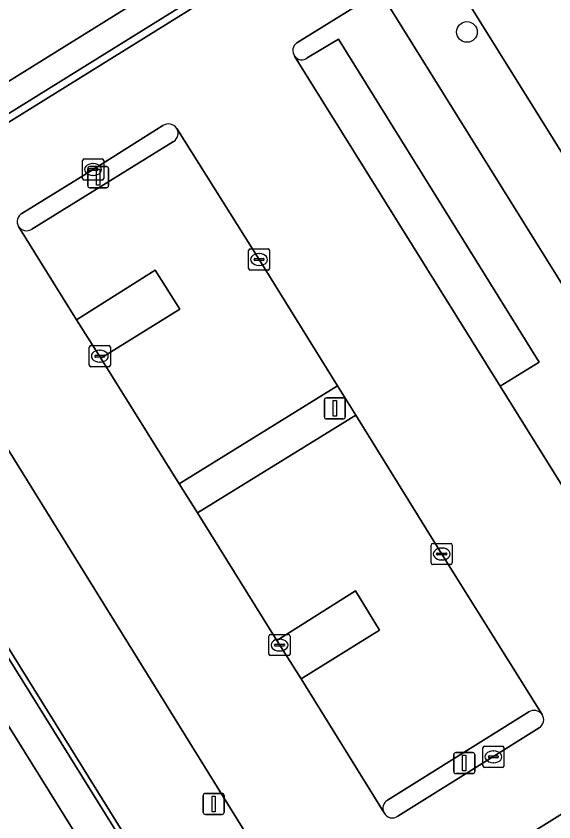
# Model space of a CAD drawing. Extents: x 159888 to 160761, y 384031 to 384750.
# Drawn here: x 160081.2 to 160106.67, y 384531.42 to 384569.59 of the extents above; entities that cross this region are included whole.
import ezdxf

# ---------------------------------------------------------------- set-up
doc = ezdxf.new("R2010")
doc.units = 0
for name, color, linetype in [('IMGEO_Boom', 7, 'Continuous'), ('IMGEO_Groenvoorziening', 7, 'Continuous'), ('IMGEO_Haag', 7, 'Continuous'), ('IMGEO_Kolk', 7, 'Continuous'), ('IMGEO_Lichtmast', 7, 'Continuous'), ('IMGEO_Pand', 7, 'Continuous'), ('IMGEO_Parkeervlak_open', 7, 'Continuous'), ('IMGEO_Rijbaan_lokaal_open', 7, 'Continuous'), ('IMGEO_Voetpad_open', 7, 'Continuous')]:
    doc.layers.add(name, color=color, linetype=linetype)

msp = doc.modelspace()

# ---------------------------------------------------------------- linework, layer by layer
at = {"layer": 'IMGEO_Boom'}
msp.add_circle((160102.557, 384568.838), 0.489, dxfattribs=at)
at = {"layer": 'IMGEO_Groenvoorziening'}
for points in [[(160094.988, 384567.618), (160096.471, 384568.491), (160105.983, 384553.196), (160104.128, 384552.06), (160108.052, 384545.783), (160111.339, 384547.799), (160113.651, 384544.027), (160114.383, 384544.49), (160140.747, 384502.072), (160137.467, 384500), (160136.964, 384499.682), (160134.865, 384498.396), (160135.403, 384497.521), (160139.861, 384500), (160141.73, 384501.039), (160111.559, 384549.71), (160109.049, 384548.124), (160107.46, 384550.64), (160109.97, 384552.226), (160098.429, 384570.771), (160094.502, 384568.326)], [(160088.154, 384564.401), (160084.851, 384562.325), (160081.476, 384560.239)], [(160081.94, 384559.492), (160088.657, 384563.646)], [(160105.486, 384536.633), (160098.788, 384532.447)], [(160099.278, 384531.686), (160103.78, 384534.509), (160105.975, 384535.873)]]:
    msp.add_lwpolyline(points, dxfattribs=at)
for points in [[(160084.056, 384555.207), (160085.218, 384553.395), (160088.95, 384555.714), (160087.793, 384557.555)], [(160096.427, 384552.07), (160088.927, 384547.431), (160089.802, 384546.059), (160097.296, 384550.694)], [(160093.547, 384540.008), (160094.709, 384538.193), (160098.409, 384540.503), (160097.27, 384542.364)]]:
    msp.add_lwpolyline(points, close=True, dxfattribs=at)
for centre, radius, start, end in [((160094.761, 384567.958), 0.451, 125.1432, 215.8146), ((160094.725, 384567.91), 0.393, 213.3492, 312.0197), ((160088.418, 384564.005), 0.476, 34.1144, 123.7015), ((160088.414, 384564.038), 0.461, 301.7346, 30.4515), ((160081.686, 384559.86), 0.433, 119.0325, 212.0098), ((160081.698, 384559.869), 0.448, 212.0698, 302.6968), ((160105.732, 384536.221), 0.48, 37.5045, 120.7924), ((160105.737, 384536.259), 0.453, 301.7285, 34.1064), ((160099.009, 384532.072), 0.435, 120.497, 210.0253), ((160099.027, 384532.045), 0.439, 205.8768, 304.9681)]:
    msp.add_arc(centre, radius, start, end, dxfattribs=at)
at = {"layer": 'IMGEO_Haag'}
for points in [[(160094.988, 384567.618), (160096.471, 384568.491), (160105.983, 384553.196), (160104.128, 384552.06), (160108.052, 384545.783), (160111.339, 384547.799), (160113.651, 384544.027), (160114.383, 384544.49), (160140.747, 384502.072), (160137.467, 384500), (160136.964, 384499.682), (160134.865, 384498.396), (160135.403, 384497.521), (160139.861, 384500), (160141.73, 384501.039), (160111.559, 384549.71), (160109.049, 384548.124), (160107.46, 384550.64), (160109.97, 384552.226), (160098.429, 384570.771), (160094.502, 384568.326)], [(160088.154, 384564.401), (160084.851, 384562.325), (160081.476, 384560.239)], [(160081.94, 384559.492), (160088.657, 384563.646)], [(160105.486, 384536.633), (160098.788, 384532.447)], [(160099.278, 384531.686), (160103.78, 384534.509), (160105.975, 384535.873)]]:
    msp.add_lwpolyline(points, dxfattribs=at)
for points in [[(160084.056, 384555.207), (160085.218, 384553.395), (160088.95, 384555.714), (160087.793, 384557.555)], [(160096.427, 384552.07), (160088.927, 384547.431), (160089.802, 384546.059), (160097.296, 384550.694)], [(160093.547, 384540.008), (160094.709, 384538.193), (160098.409, 384540.503), (160097.27, 384542.364)]]:
    msp.add_lwpolyline(points, close=True, dxfattribs=at)
for centre, radius, start, end in [((160094.761, 384567.958), 0.451, 125.1432, 215.8146), ((160094.725, 384567.91), 0.393, 213.3492, 312.0197), ((160088.418, 384564.005), 0.476, 34.1144, 123.7015), ((160088.414, 384564.038), 0.461, 301.7346, 30.4515), ((160081.686, 384559.86), 0.433, 119.0325, 212.0098), ((160081.698, 384559.869), 0.448, 212.0698, 302.6968), ((160105.732, 384536.221), 0.48, 37.5045, 120.7924), ((160105.737, 384536.259), 0.453, 301.7285, 34.1064), ((160099.009, 384532.072), 0.435, 120.497, 210.0253), ((160099.027, 384532.045), 0.439, 205.8768, 304.9681)]:
    msp.add_arc(centre, radius, start, end, dxfattribs=at)
at = {"layer": 'IMGEO_Kolk'}
for p, q in [((160084.35, 384561.899), (160084.35, 384562.751)), ((160084.425, 384562.825), (160085.277, 384562.825)), ((160084.838, 384562.605), (160084.863, 384562.605)), ((160085.351, 384562.751), (160085.351, 384561.899)), ((160084.609, 384562.319), (160084.609, 384562.331)), ((160085.047, 384562.282), (160084.649, 384562.282)), ((160084.652, 384562.368), (160085.05, 384562.368)), ((160085.093, 384562.331), (160085.093, 384562.319)), ((160085.277, 384561.825), (160084.425, 384561.825)), ((160084.861, 384562.045), (160084.836, 384562.045)), ((160092.211, 384557.635), (160092.211, 384558.487)), ((160092.286, 384558.561), (160093.138, 384558.561)), ((160092.699, 384558.341), (160092.724, 384558.341)), ((160093.212, 384558.487), (160093.212, 384557.635)), ((160092.47, 384558.055), (160092.47, 384558.067)), ((160092.908, 384558.018), (160092.51, 384558.018)), ((160092.513, 384558.104), (160092.911, 384558.104)), ((160092.954, 384558.067), (160092.954, 384558.055)), ((160093.138, 384557.561), (160092.286, 384557.561)), ((160092.722, 384557.781), (160092.697, 384557.781)), ((160084.668, 384553.055), (160084.668, 384553.907)), ((160084.743, 384553.981), (160085.595, 384553.981)), ((160085.156, 384553.761), (160085.181, 384553.761)), ((160085.669, 384553.907), (160085.669, 384553.055)), ((160084.927, 384553.475), (160084.927, 384553.487)), ((160085.365, 384553.438), (160084.967, 384553.438)), ((160084.97, 384553.524), (160085.368, 384553.524)), ((160085.411, 384553.487), (160085.411, 384553.475)), ((160085.595, 384552.981), (160084.743, 384552.981)), ((160085.179, 384553.201), (160085.154, 384553.201)), ((160100.862, 384543.685), (160100.862, 384544.537)), ((160100.937, 384544.611), (160101.789, 384544.611)), ((160101.863, 384544.537), (160101.863, 384543.685)), ((160101.164, 384544.154), (160101.562, 384544.154)), ((160101.35, 384544.391), (160101.375, 384544.391)), ((160101.121, 384544.105), (160101.121, 384544.117)), ((160101.559, 384544.068), (160101.161, 384544.068)), ((160101.373, 384543.831), (160101.348, 384543.831)), ((160101.605, 384544.117), (160101.605, 384544.105)), ((160101.789, 384543.611), (160100.937, 384543.611)), ((160093.18, 384539.37), (160093.18, 384540.222)), ((160093.255, 384540.296), (160094.107, 384540.296)), ((160093.668, 384540.076), (160093.693, 384540.076)), ((160094.181, 384540.222), (160094.181, 384539.37)), ((160093.439, 384539.79), (160093.439, 384539.802)), ((160093.877, 384539.753), (160093.479, 384539.753)), ((160093.482, 384539.839), (160093.88, 384539.839)), ((160093.923, 384539.802), (160093.923, 384539.79)), ((160094.107, 384539.296), (160093.255, 384539.296)), ((160093.691, 384539.516), (160093.666, 384539.516)), ((160103.385, 384535.004), (160104.237, 384535.004)), ((160103.31, 384534.078), (160103.31, 384534.93)), ((160103.798, 384534.784), (160103.823, 384534.784)), ((160104.311, 384534.93), (160104.311, 384534.078)), ((160103.569, 384534.498), (160103.569, 384534.51)), ((160104.007, 384534.461), (160103.609, 384534.461)), ((160103.612, 384534.547), (160104.01, 384534.547)), ((160103.821, 384534.224), (160103.796, 384534.224)), ((160104.053, 384534.51), (160104.053, 384534.498)), ((160104.237, 384534.004), (160103.385, 384534.004))]:
    msp.add_line(p, q, dxfattribs=at)
for points in [[(160084.35, 384561.899), (160084.35, 384562.751)], [(160084.425, 384562.825), (160085.277, 384562.825)], [(160085.351, 384562.751), (160085.351, 384561.899)], [(160085.277, 384561.825), (160084.425, 384561.825)], [(160092.211, 384557.635), (160092.211, 384558.487)], [(160092.286, 384558.561), (160093.138, 384558.561)], [(160093.212, 384558.487), (160093.212, 384557.635)], [(160093.138, 384557.561), (160092.286, 384557.561)], [(160084.668, 384553.055), (160084.668, 384553.907)], [(160084.743, 384553.981), (160085.595, 384553.981)], [(160085.669, 384553.907), (160085.669, 384553.055)], [(160085.595, 384552.981), (160084.743, 384552.981)], [(160100.862, 384543.685), (160100.862, 384544.537)], [(160100.937, 384544.611), (160101.789, 384544.611)], [(160101.863, 384544.537), (160101.863, 384543.685)], [(160101.789, 384543.611), (160100.937, 384543.611)], [(160093.18, 384539.37), (160093.18, 384540.222)], [(160093.255, 384540.296), (160094.107, 384540.296)], [(160094.181, 384540.222), (160094.181, 384539.37)], [(160094.107, 384539.296), (160093.255, 384539.296)], [(160103.385, 384535.004), (160104.237, 384535.004)], [(160103.31, 384534.078), (160103.31, 384534.93)], [(160104.311, 384534.93), (160104.311, 384534.078)], [(160104.237, 384534.004), (160103.385, 384534.004)]]:
    msp.add_lwpolyline(points, dxfattribs=at)
for centre, radius, start, end in [((160084.427, 384562.749), 0.0765, 91.552, 178.448), ((160084.427, 384562.749), 0.0765, 91.552, 178.448), ((160085.275, 384562.749), 0.0765, 1.552, 88.448), ((160085.275, 384562.749), 0.0765, 1.552, 88.448), ((160084.649, 384562.328), 0.0403, 85.8775, 175.7526), ((160084.646, 384562.318), 0.0366, 178.938, 274.7102), ((160085.05, 384562.325), 0.043, 264.8664, 352.4533), ((160085.054, 384562.33), 0.0386, 1.7309, 96.639), ((160084.427, 384561.901), 0.0765, 181.552, 268.448), ((160084.427, 384561.901), 0.0765, 181.552, 268.448), ((160085.275, 384561.901), 0.0765, 271.552, 358.448), ((160085.275, 384561.901), 0.0765, 271.552, 358.448), ((160092.288, 384558.485), 0.0765, 91.552, 178.448), ((160092.288, 384558.485), 0.0765, 91.552, 178.448), ((160093.136, 384558.485), 0.0765, 1.552, 88.448), ((160093.136, 384558.485), 0.0765, 1.552, 88.448), ((160092.51, 384558.064), 0.0403, 85.8775, 175.7526), ((160092.507, 384558.054), 0.0366, 178.938, 274.7102), ((160092.911, 384558.061), 0.043, 264.8664, 352.4533), ((160092.915, 384558.066), 0.0386, 1.7309, 96.639), ((160092.288, 384557.637), 0.0765, 181.552, 268.448), ((160092.288, 384557.637), 0.0765, 181.552, 268.448), ((160093.136, 384557.637), 0.0765, 271.552, 358.448), ((160093.136, 384557.637), 0.0765, 271.552, 358.448), ((160084.745, 384553.905), 0.0765, 91.552, 178.448), ((160084.745, 384553.905), 0.0765, 91.552, 178.448), ((160085.593, 384553.905), 0.0765, 1.552, 88.448), ((160085.593, 384553.905), 0.0765, 1.552, 88.448), ((160084.967, 384553.484), 0.0403, 85.8775, 175.7526), ((160084.964, 384553.474), 0.0366, 178.938, 274.7102), ((160085.368, 384553.481), 0.043, 264.8664, 352.4533), ((160085.372, 384553.486), 0.0386, 1.7309, 96.639), ((160084.745, 384553.057), 0.0765, 181.552, 268.448), ((160084.745, 384553.057), 0.0765, 181.552, 268.448), ((160085.593, 384553.057), 0.0765, 271.552, 358.448), ((160085.593, 384553.057), 0.0765, 271.552, 358.448), ((160100.939, 384544.535), 0.0765, 91.552, 178.448), ((160100.939, 384544.535), 0.0765, 91.552, 178.448), ((160101.787, 384544.535), 0.0765, 1.552, 88.448), ((160101.787, 384544.535), 0.0765, 1.552, 88.448), ((160101.161, 384544.114), 0.0403, 85.8775, 175.7526), ((160101.566, 384544.116), 0.0386, 1.7309, 96.639), ((160101.158, 384544.104), 0.0366, 178.938, 274.7102), ((160101.562, 384544.111), 0.043, 264.8664, 352.4533), ((160100.939, 384543.687), 0.0765, 181.552, 268.448), ((160100.939, 384543.687), 0.0765, 181.552, 268.448), ((160101.787, 384543.687), 0.0765, 271.552, 358.448), ((160101.787, 384543.687), 0.0765, 271.552, 358.448), ((160093.257, 384540.22), 0.0765, 91.552, 178.448), ((160093.257, 384540.22), 0.0765, 91.552, 178.448), ((160094.105, 384540.22), 0.0765, 1.552, 88.448), ((160094.105, 384540.22), 0.0765, 1.552, 88.448), ((160093.479, 384539.799), 0.0403, 85.8775, 175.7526), ((160093.476, 384539.789), 0.0366, 178.938, 274.7102), ((160093.88, 384539.796), 0.043, 264.8664, 352.4533), ((160093.884, 384539.801), 0.0386, 1.7309, 96.639), ((160093.257, 384539.372), 0.0765, 181.552, 268.448), ((160093.257, 384539.372), 0.0765, 181.552, 268.448), ((160094.105, 384539.372), 0.0765, 271.552, 358.448), ((160094.105, 384539.372), 0.0765, 271.552, 358.448), ((160103.387, 384534.928), 0.0765, 91.552, 178.448), ((160103.387, 384534.928), 0.0765, 91.552, 178.448), ((160104.235, 384534.928), 0.0765, 1.552, 88.448), ((160104.235, 384534.928), 0.0765, 1.552, 88.448), ((160103.609, 384534.507), 0.0403, 85.8775, 175.7526), ((160103.606, 384534.497), 0.0366, 178.938, 274.7102), ((160104.01, 384534.504), 0.043, 264.8664, 352.4533), ((160104.014, 384534.509), 0.0386, 1.7309, 96.639), ((160103.387, 384534.08), 0.0765, 181.552, 268.448), ((160103.387, 384534.08), 0.0765, 181.552, 268.448), ((160104.235, 384534.08), 0.0765, 271.552, 358.448), ((160104.235, 384534.08), 0.0765, 271.552, 358.448)]:
    msp.add_arc(centre, radius, start, end, dxfattribs=at)
for centre, major_axis, ratio, start_param, end_param in [((160084.837, 384562.325), (-0.387, 0.002), 0.722429, 4.712389, 7.853982), ((160084.862, 384562.325), (-0.39, 0.002), 0.717154, 1.570796, 4.712389), ((160092.698, 384558.061), (-0.387, 0.002), 0.722429, 4.712389, 7.853982), ((160092.723, 384558.061), (-0.39, 0.002), 0.717154, 1.570796, 4.712389), ((160085.155, 384553.481), (-0.387, 0.002), 0.722429, 4.712389, 7.853982), ((160085.18, 384553.481), (-0.39, 0.002), 0.717154, 1.570796, 4.712389), ((160101.349, 384544.111), (-0.387, 0.002), 0.722429, 4.712389, 7.853982), ((160101.374, 384544.111), (-0.39, 0.002), 0.717154, 1.570796, 4.712389), ((160093.667, 384539.796), (-0.387, 0.002), 0.722429, 4.712389, 7.853982), ((160093.692, 384539.796), (-0.39, 0.002), 0.717154, 1.570796, 4.712389), ((160103.797, 384534.504), (-0.387, 0.002), 0.722429, 4.712389, 7.853982), ((160103.822, 384534.504), (-0.39, 0.002), 0.717154, 1.570796, 4.712389)]:
    msp.add_ellipse(centre, major_axis=major_axis, ratio=ratio, start_param=start_param, end_param=end_param, dxfattribs=at)
at = {"layer": 'IMGEO_Lichtmast'}
for p, q in [((160084.693, 384562.46), (160085.483, 384562.46)), ((160085.483, 384562.46), (160084.693, 384562.46)), ((160084.593, 384561.56), (160084.593, 384562.36)), ((160084.593, 384562.36), (160084.593, 384561.56)), ((160085.583, 384562.36), (160085.583, 384561.56)), ((160085.583, 384561.56), (160085.583, 384562.36)), ((160085.483, 384561.46), (160084.693, 384561.46)), ((160084.693, 384561.46), (160085.483, 384561.46)), ((160095.803, 384550.607), (160095.803, 384551.407)), ((160095.803, 384551.407), (160095.803, 384550.607)), ((160095.903, 384551.507), (160096.693, 384551.507)), ((160096.693, 384551.507), (160095.903, 384551.507)), ((160096.793, 384551.407), (160096.793, 384550.607)), ((160096.793, 384550.607), (160096.793, 384551.407)), ((160096.693, 384550.507), (160095.903, 384550.507)), ((160095.903, 384550.507), (160096.693, 384550.507)), ((160101.932, 384533.807), (160101.932, 384534.607)), ((160101.932, 384534.607), (160101.932, 384533.807)), ((160102.032, 384534.707), (160102.822, 384534.707)), ((160102.822, 384534.707), (160102.032, 384534.707)), ((160102.922, 384534.607), (160102.922, 384533.807)), ((160102.922, 384533.807), (160102.922, 384534.607)), ((160102.822, 384533.707), (160102.032, 384533.707)), ((160102.032, 384533.707), (160102.822, 384533.707)), ((160090.166, 384532.772), (160090.956, 384532.772)), ((160090.956, 384532.772), (160090.166, 384532.772)), ((160090.066, 384531.872), (160090.066, 384532.672)), ((160090.066, 384532.672), (160090.066, 384531.872)), ((160091.056, 384532.672), (160091.056, 384531.872)), ((160091.056, 384531.872), (160091.056, 384532.672)), ((160090.956, 384531.772), (160090.166, 384531.772)), ((160090.166, 384531.772), (160090.956, 384531.772))]:
    msp.add_line(p, q, dxfattribs=at)
for points in [[(160085.013, 384562.335), (160085.163, 384562.335), (160085.163, 384561.585), (160085.013, 384561.585), (160085.013, 384562.335)], [(160096.223, 384551.382), (160096.373, 384551.382), (160096.373, 384550.632), (160096.223, 384550.632), (160096.223, 384551.382)], [(160102.352, 384534.582), (160102.502, 384534.582), (160102.502, 384533.832), (160102.352, 384533.832), (160102.352, 384534.582)], [(160090.486, 384532.647), (160090.636, 384532.647), (160090.636, 384531.897), (160090.486, 384531.897), (160090.486, 384532.647)]]:
    msp.add_lwpolyline(points, dxfattribs=at)
for centre, start, end in [((160084.693, 384562.36), 90, 180), ((160084.693, 384562.36), 90, 180), ((160085.483, 384562.36), 0, 90), ((160085.483, 384562.36), 360, 90), ((160084.693, 384561.56), 180, 270), ((160084.693, 384561.56), 180, 270), ((160085.483, 384561.56), 270, 0), ((160085.483, 384561.56), 270, 0), ((160095.903, 384551.407), 90, 180), ((160095.903, 384551.407), 90, 180), ((160096.693, 384551.407), 0, 90), ((160096.693, 384551.407), 360, 90), ((160095.903, 384550.607), 180, 270), ((160095.903, 384550.607), 180, 270), ((160096.693, 384550.607), 270, 0), ((160096.693, 384550.607), 270, 0), ((160102.032, 384534.607), 90, 180), ((160102.032, 384534.607), 90, 180), ((160102.822, 384534.607), 0, 90), ((160102.822, 384534.607), 360, 90), ((160102.032, 384533.807), 180, 270), ((160102.032, 384533.807), 180, 270), ((160102.822, 384533.807), 270, 0), ((160102.822, 384533.807), 270, 0), ((160090.166, 384532.672), 90, 180), ((160090.166, 384532.672), 90, 180), ((160090.956, 384532.672), 0, 90), ((160090.956, 384532.672), 360, 90), ((160090.166, 384531.872), 180, 270), ((160090.166, 384531.872), 180, 270), ((160090.956, 384531.872), 270, 0), ((160090.956, 384531.872), 270, 0)]:
    msp.add_arc(centre, 0.1, start, end, dxfattribs=at)
at = {"layer": 'IMGEO_Pand'}
msp.add_lwpolyline([(160059.534, 384549.583), (160067.407, 384554.465), (160065.764, 384557.13), (160066.902, 384557.838), (160095.167, 384575.42), (160095.408, 384575.563), (160087.761, 384587.808), (160058.915, 384569.852), (160056.098, 384568.098), (160056.278, 384567.832), (160056.41, 384567.922), (160057.237, 384566.583), (160053.164, 384564.059), (160052.331, 384565.385), (160052.493, 384565.484), (160052.322, 384565.761), (160049.611, 384564.076), (160031.614, 384552.893), (160032.902, 384550.815), (160039.158, 384540.572), (160039.539, 384540.809), (160056.714, 384551.521), (160057.868, 384552.241)], close=True, dxfattribs=at)
msp.add_lwpolyline([(160122.45, 384501.432), (160121.735, 384502.583), (160119.261, 384506.562), (160118.564, 384507.684), (160116.119, 384511.617), (160107.802, 384524.995), (160107.707, 384525.154), (160097.372, 384518.718), (160094.78, 384522.943), (160093.698, 384522.279), (160092.049, 384524.923), (160090.34, 384523.871), (160088.916, 384522.994), (160070.432, 384552.675)], dxfattribs=at)
at = {"layer": 'IMGEO_Parkeervlak_open'}
for points in [[(160094.396, 384567.694), (160104.128, 384552.06), (160105.983, 384553.196), (160096.471, 384568.491), (160094.988, 384567.618)], [(160081.319, 384559.631), (160084.056, 384555.207), (160087.793, 384557.555), (160088.95, 384555.714), (160085.218, 384553.395), (160088.927, 384547.431), (160096.427, 384552.07), (160092.711, 384558.06), (160088.812, 384564.272)], [(160088.657, 384563.646), (160081.94, 384559.492)], [(160106.112, 384536.513), (160101.362, 384544.11), (160097.296, 384550.694), (160089.802, 384546.059), (160093.547, 384540.008), (160097.27, 384542.364), (160098.409, 384540.503), (160094.709, 384538.193), (160098.632, 384531.854)], [(160098.788, 384532.447), (160105.486, 384536.633)]]:
    msp.add_lwpolyline(points, dxfattribs=at)
for points in [[(160074.982, 384550.686), (160074.252, 384550.23), (160089.532, 384525.678), (160093.724, 384528.242), (160078.34, 384553.049), (160074.859, 384550.882)], [(160109.058, 384533.048), (160104.982, 384530.509), (160107.554, 384526.342), (160111.628, 384528.903)]]:
    msp.add_lwpolyline(points, close=True, dxfattribs=at)
for centre, radius, start, end in [((160094.725, 384567.91), 0.393, 213.3492, 312.0197), ((160088.414, 384564.038), 0.461, 301.7346, 30.4515), ((160081.698, 384559.869), 0.448, 212.0698, 302.6968), ((160105.732, 384536.221), 0.48, 37.5045, 120.7924), ((160099.009, 384532.072), 0.435, 120.497, 210.0253)]:
    msp.add_arc(centre, radius, start, end, dxfattribs=at)
at = {"layer": 'IMGEO_Rijbaan_lokaal_open'}
for points in [[(160094.502, 384568.326), (160098.429, 384570.771), (160096.289, 384574.166), (160074.721, 384560.76)], [(160102.306, 384570.763), (160113.563, 384552.653), (160125.049, 384534.359), (160139.118, 384511.747), (160144.747, 384502.719), (160144.775, 384502.674), (160149.919, 384505.608), (160147.362, 384509.739), (160147.868, 384510.063), (160117.379, 384558.808), (160117.159, 384559.167), (160108.137, 384573.672)], [(160136.767, 384500), (160133.491, 384505.278), (160125.564, 384518.085), (160117.707, 384530.736), (160110.676, 384542.144), (160110.423, 384541.989), (160108.052, 384545.783), (160104.128, 384552.06), (160094.396, 384567.694)], [(160081.476, 384560.239), (160084.851, 384562.325), (160088.154, 384564.401)], [(160088.812, 384564.272), (160092.711, 384558.06), (160096.427, 384552.07), (160097.296, 384550.694), (160101.362, 384544.11), (160106.112, 384536.513)], [(160098.632, 384531.854), (160094.709, 384538.193), (160093.547, 384540.008), (160089.802, 384546.059), (160088.927, 384547.431), (160085.218, 384553.395), (160084.056, 384555.207), (160081.319, 384559.631)], [(160078.34, 384553.049), (160093.724, 384528.242), (160095.882, 384524.797), (160096.968, 384525.511), (160101.221, 384528.153), (160104.982, 384530.509), (160109.058, 384533.048), (160111.628, 384528.903), (160112.253, 384527.898), (160115.399, 384522.81), (160116.74, 384520.664), (160119.943, 384515.525), (160120.666, 384514.387), (160123.089, 384510.469), (160123.779, 384509.334), (160126.233, 384505.381), (160128.803, 384501.274)], [(160105.975, 384535.873), (160103.78, 384534.509), (160099.278, 384531.686)]]:
    msp.add_lwpolyline(points, dxfattribs=at)
for centre, radius, start, end in [((160094.761, 384567.958), 0.451, 125.1432, 215.8146), ((160088.418, 384564.005), 0.476, 34.1144, 123.7015), ((160081.686, 384559.86), 0.433, 119.0325, 212.0098), ((160105.737, 384536.259), 0.453, 301.7285, 34.1064), ((160099.027, 384532.045), 0.439, 205.8768, 304.9681)]:
    msp.add_arc(centre, radius, start, end, dxfattribs=at)
at = {"layer": 'IMGEO_Voetpad_open'}
for points in [[(160074.721, 384560.76), (160096.289, 384574.166), (160095.408, 384575.563), (160095.167, 384575.42), (160095.85, 384574.31), (160067.65, 384556.788), (160066.902, 384557.838), (160068.524, 384555.176), (160068.775, 384555.335), (160070.432, 384552.675), (160072.809, 384554.161), (160074.859, 384550.882), (160078.34, 384553.049), (160074.401, 384559.378)], [(160099.535, 384571.453), (160098.429, 384570.771), (160109.97, 384552.226), (160111.559, 384549.71), (160141.73, 384501.039), (160144.747, 384502.719), (160139.118, 384511.747), (160125.049, 384534.359), (160113.563, 384552.653)], [(160113.563, 384552.653), (160102.306, 384570.763)]]:
    msp.add_lwpolyline(points, dxfattribs=at)
for points in [[(160066.902, 384557.838), (160067.65, 384556.788), (160095.85, 384574.31), (160095.167, 384575.42)], [(160074.252, 384550.23), (160074.129, 384550.428), (160074.859, 384550.882), (160072.809, 384554.161), (160070.432, 384552.675), (160088.916, 384522.994), (160090.34, 384523.871), (160089.71, 384524.905), (160074.041, 384550.098)], [(160074.041, 384550.098), (160089.71, 384524.905), (160092.484, 384526.636), (160094.321, 384523.679), (160095.882, 384524.797), (160093.724, 384528.242), (160089.532, 384525.678), (160074.252, 384550.23)]]:
    msp.add_lwpolyline(points, close=True, dxfattribs=at)

doc.saveas('drawing.dxf')
